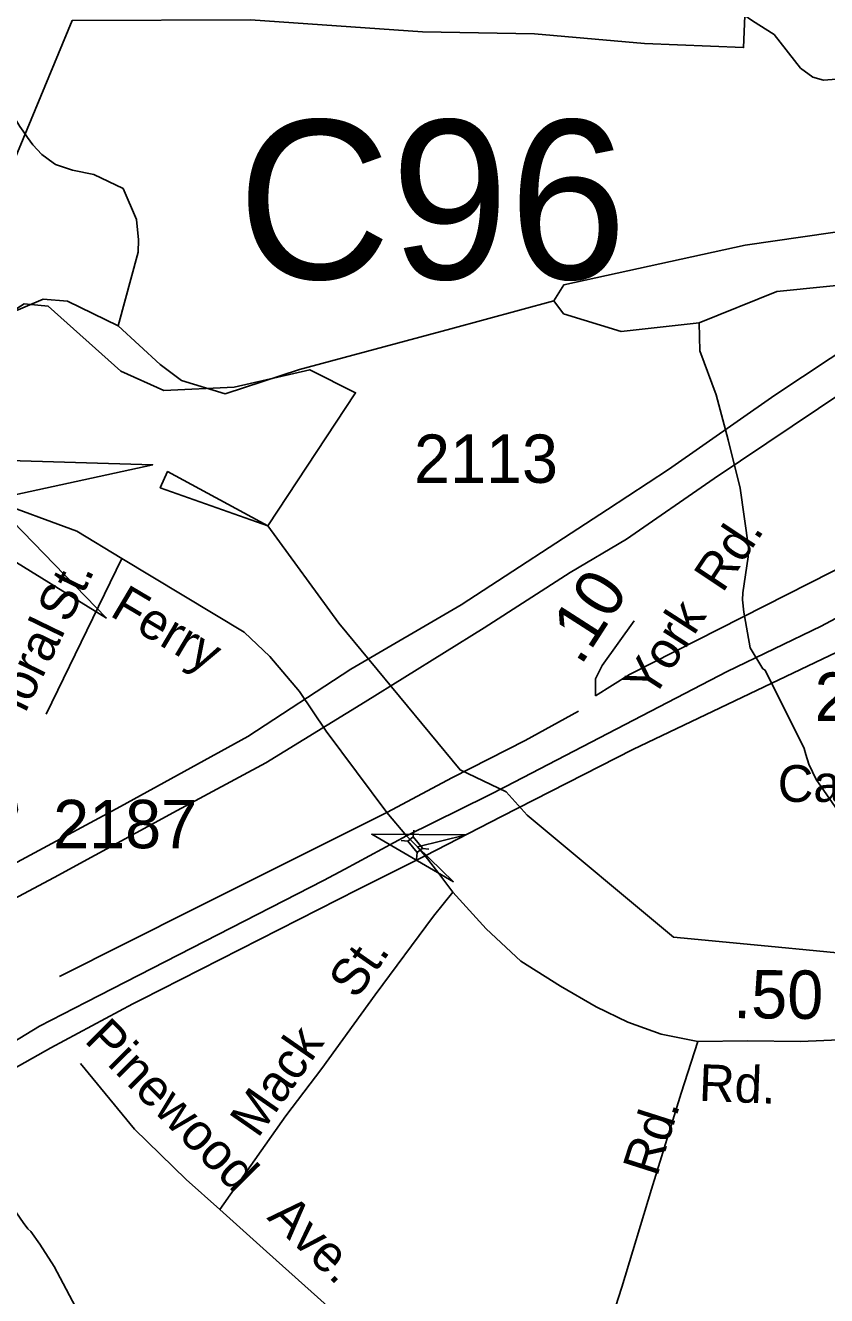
# Model space of a CAD drawing. Extents: x 1473865 to 1648260, y 639067 to 773536.
# Drawn here: x 1568993 to 1571062, y 698529 to 701811 of the extents above; entities that cross this region are included whole.
import ezdxf

# ---------------------------------------------------------------- set-up
doc = ezdxf.new("R2010")
doc.units = 0
for name, color, linetype in [('Exist Boundary Political City Limit New', 7, 'Continuous'), ('Exist Hydrographic Creek Single Shore', 7, 'Continuous'), ('Exist Hydrographic Lake Shore', 7, 'Continuous'), ('Exist Hydrographic Misc Water Feature', 7, 'Continuous'), ('Exist Road Non-System Type 51', 7, 'Continuous'), ('Exist Road Non-System Type 51 Label', 7, 'Continuous'), ('Exist Road Primary Interstate Divided Center Attributed', 7, 'Continuous'), ('Exist Road Primary Interstate Service Attributed', 7, 'Continuous'), ('Exist Road Secondary Mileage Hundredths English Label', 7, 'Continuous'), ('Exist Road Secondary Structure Culvert Attributed CELL', 7, 'Continuous'), ('Exist Road Secondary Structure Culvert Number Label', 7, 'Continuous'), ('Exist Road Secondary Structure Standard Bridge Attributed CELL', 7, 'Continuous'), ('Exist Road Secondary Structure Standard Bridge CELL', 7, 'Continuous'), ('Exist Road Secondary Type 51 Attributed', 7, 'Continuous'), ('Exist Road Secondary Type 51 Label', 7, 'Continuous'), ('Exist Road Secondary Type 51 Number Label', 7, 'Continuous'), ('Exist Utilities Electrical Transmission Line', 7, 'Continuous'), ('Map Preparation Boundary City Limit Buffer Line', 7, 'Continuous')]:
    doc.layers.add(name, color=color, linetype=linetype)

msp = doc.modelspace()

# ---------------------------------------------------------------- linework, layer by layer
at = {"layer": 'Exist Boundary Political City Limit New'}
for points in [[(1569619, 700517.9), (1569845.4, 700862.1), (1569727.1, 700921.5), (1569531.8, 700876.3), (1569350.6, 700867.8), (1569238.8, 700917.9), (1569051.1, 701085.6), (1568989.2, 701091.5), (1568958.6, 701072.2), (1568926.9, 700798.3), (1568703.2, 700835.6), (1569113.1, 701823.8), (1569573.9, 701825.9), (1570018.5, 701794.5), (1570307.5, 701789.5), (1570591.6, 701764.6), (1570847.6, 701754.1), (1570854.9, 701919.1), (1570876.4, 702371.2), (1570907.6, 702609.8)], [(1569619, 700517.9), (1569359.9, 700658.5), (1569341.2, 700616.6), (1569619, 700517.9)], [(1571160.8, 699408.1), (1570911.5, 699431.6), (1570667, 699454.9), (1570288.9, 699770.6), (1570234.5, 699830.6), (1570115.6, 699887.8), (1569802.4, 700266.9), (1569619, 700517.9)]]:
    msp.add_lwpolyline(points, dxfattribs=at)
at = {"layer": 'Exist Hydrographic Creek Single Shore'}
msp.add_lwpolyline([(1567157.9, 698456.5), (1567861.9, 698737.7), (1568185.7, 698861.5), (1568407.1, 699048.5), (1568697.8, 699360.2), (1568809.9, 699505.7), (1568936.9, 699677), (1568971.9, 699784.7), (1568946.5, 699932.1), (1568883.4, 700105.7), (1568901.8, 700295.1), (1568905.2, 700585), (1568951.7, 701067.1), (1569038.5, 701103.9), (1569101.5, 701098.6), (1569231.9, 701034.9), (1569340.7, 700935.5), (1569395.9, 700893.5), (1569508.9, 700859.3), (1569700.8, 700922.4), (1570092, 701027.6), (1570358, 701099.2)], dxfattribs=at)
at = {"layer": 'Exist Hydrographic Lake Shore'}
for points in [[(1570358, 701099.2), (1570383.9, 701141.3), (1570851.9, 701243.5), (1571370, 701318.4), (1571562.9, 701406.4), (1571808, 701644.3), (1571857.9, 701643.3)], [(1570358, 701099.2), (1570383, 701065.9), (1570531.9, 701020.2), (1570732.9, 701042.4), (1570933.9, 701123.7), (1571309.9, 701162), (1571805, 701378.5), (1571857.9, 701643.3)]]:
    msp.add_lwpolyline(points, dxfattribs=at)
at = {"layer": 'Exist Hydrographic Misc Water Feature'}
for points in [[(1569231.9, 701034.9), (1569283.8, 701225.1), (1569284.4, 701257.1), (1569279.8, 701309.7), (1569245.2, 701390), (1569169.1, 701426), (1569114.3, 701437), (1569070.5, 701451.8), (1569064.6, 701456), (1569035.2, 701477.9), (1569011.6, 701503.1), (1568998.1, 701521.4), (1568986.5, 701538), (1568978.7, 701549.7), (1568944.7, 701606.2), (1568940.1, 701618.6)], [(1570732.9, 701042.4), (1570734.9, 700970.1), (1570776.6, 700856.8), (1570808, 700740.5), (1570839.4, 700615.1), (1570860.1, 700462.9), (1570859.6, 700438.3), (1570845.5, 700345), (1570845.1, 700327), (1570848.5, 700294.9), (1570864.5, 700202.7), (1570897.2, 700148.7), (1570903.2, 700145.3), (1571004.7, 699943), (1571008.5, 699927.3), (1571016, 699902.6), (1571035.1, 699862.8), (1571104.4, 699763.7)], [(1568697.8, 699360.2), (1568730.3, 699325.1), (1568761.4, 699283.4), (1568772.8, 699259.4), (1568784.3, 699227.1), (1568787.7, 699203.3), (1568787.4, 699186.9), (1568799.4, 699102.9), (1568817.8, 699038.5), (1568859.7, 698933.5), (1568934.8, 698799.9), (1568954.3, 698767.5), (1568969.5, 698742.6), (1568987.1, 698717.6), (1568998.7, 698701.7), (1569006.8, 698694.2), (1569030, 698661.7), (1569066.6, 698604.3), (1569137.8, 698470.8)]]:
    msp.add_lwpolyline(points, dxfattribs=at)
at = {"layer": 'Exist Road Non-System Type 51'}
msp.add_line((1569046.5, 700031.4), (1569242.1, 700433.7), dxfattribs=at)
for points in [[(1571399.3, 701390.8), (1571350.8, 701575.8), (1571313.8, 701624.6), (1571268.1, 701649.3), (1571212.4, 701666.5), (1571132.6, 701676.1), (1571054.4, 701669.5), (1571026.6, 701678), (1570995, 701700.7), (1570926.5, 701787.9), (1570871.2, 701823.1), (1570820.5, 701857.4)], [(1570096.9, 699571.8), (1570047, 699509.8), (1569896.2, 699305.9), (1569758.3, 699115.4), (1569665.8, 698993.1), (1569494.5, 698751.6)], [(1570729.9, 699185.8), (1570686.9, 699051.9), (1570609.8, 698804.3), (1570533.2, 698550.9), (1570421.7, 698202.7), (1570368.6, 698043.3)], [(1569134.9, 699128.3), (1569274.9, 698959.3), (1569407.6, 698828.9), (1569494.5, 698751.6)], [(1569494.5, 698751.6), (1569615.1, 698642.9), (1569829.8, 698451.2)]]:
    msp.add_lwpolyline(points, dxfattribs=at)
at = {"layer": 'Exist Road Primary Interstate Divided Center Attributed'}
for points in [[(1574355.1, 701950.7), (1573824.1, 701686.5), (1573509, 701524.6), (1572913, 701217.9), (1572640, 701087.4), (1572090.4, 700811.9), (1571672.7, 700592.5), (1571047.9, 700259.3), (1570805.6, 700141.7), (1570233.7, 699844.6), (1570187.9, 699821.6), (1569977.3, 699716.8)], [(1570024.9, 699665.7), (1570222.5, 699767.3), (1570561.6, 699940.4), (1571126.6, 700209.8), (1571678, 700482.4), (1572199.7, 700735.9), (1572370.2, 700831.8), (1572764, 701064.6), (1573051.1, 701219.3), (1574178.4, 701791.8), (1574394.4, 701897.7)], [(1569977.3, 699716.8), (1569818.1, 699630.9), (1569762.8, 699601.6), (1569149.4, 699287.1), (1569029.4, 699225.6), (1568624.5, 698979.2), (1568434.2, 698860.8), (1568097.8, 698635.1), (1567931.2, 698508.2), (1567757, 698380), (1567512.5, 698200)], [(1567387.8, 698023), (1567528.1, 698137.8), (1567739.1, 698289.8), (1567972.5, 698463.4), (1568238.1, 698656.5), (1568449, 698800.5), (1568647.6, 698924.8), (1568862.2, 699058.7), (1569058.3, 699169), (1569270.5, 699282.6), (1569292.7, 699294.5), (1569851.6, 699578.4), (1570024.9, 699665.7)]]:
    msp.add_lwpolyline(points, dxfattribs=at)
at = {"layer": 'Exist Road Primary Interstate Service Attributed'}
for points in [[(1570465.1, 700079.2), (1570553.4, 700133.8), (1571133.3, 700428.6), (1571361, 700538.3), (1571540.7, 700605.9), (1571987.1, 700831.4), (1572177.1, 700933.8), (1572332.7, 701010.9), (1572453.1, 701058.3), (1572815.3, 701213.4)], [(1569926.3, 699777.2), (1570095.9, 699867.4), (1570283.9, 699963.8), (1570421.3, 700039.1)], [(1569926.3, 699777.2), (1569427.3, 699527.9), (1569080.9, 699353.5)]]:
    msp.add_lwpolyline(points, dxfattribs=at)
at = {"layer": 'Exist Road Secondary Structure Culvert Attributed CELL'}
msp.add_lwpolyline([(1569202.5, 700279.3), (1568522.2, 700700.3), (1569321.8, 700675.9), (1568905.2, 700585)], close=True, dxfattribs=at)
at = {"layer": 'Exist Road Secondary Structure Standard Bridge Attributed CELL'}
msp.add_lwpolyline([(1570098.1, 699598.1), (1569887.5, 699721.1), (1570131.4, 699719.9), (1570005.2, 699689)], close=True, dxfattribs=at)
at = {"layer": 'Exist Road Secondary Structure Standard Bridge CELL'}
for p, q in [((1569996.1, 699731.3), (1569994.3, 699714.1)), ((1569963.4, 699704.8), (1569980.6, 699703)), ((1570018, 699684.7), (1570035.2, 699682.9)), ((1570004.6, 699673.9), (1570002.8, 699656.7))]:
    msp.add_line(p, q, dxfattribs=at)
msp.add_lwpolyline([(1569994.3, 699714.1), (1570018.1, 699684.8), (1570004.4, 699673.7), (1569980.6, 699703)], close=True, dxfattribs=at)
at = {"layer": 'Exist Road Secondary Type 51 Attributed'}
for points in [[(1569926.3, 699777.2), (1569769.9, 699987.7), (1569700.3, 700089.9), (1569623.7, 700180.4), (1569557.6, 700243.1), (1569242.1, 700433.7), (1569125.5, 700504.1), (1568905.2, 700585), (1568719.8, 700637.7), (1568634.5, 700671.5), (1568533.1, 700717.3), (1568450.1, 700767), (1568311.8, 700861.7), (1568062.7, 701024.4), (1568013.3, 701055.4), (1567902.7, 701123.7), (1567782.1, 701210), (1567673.4, 701276), (1567571.2, 701373.9), (1567392, 701527.4), (1567175.3, 701707.7), (1567045.2, 701814.2)], [(1570465.1, 700079.2), (1570465.1, 700122.7), (1570482.8, 700157.4), (1570565.4, 700272.8)], [(1569977.3, 699716.8), (1569926.3, 699777.2)], [(1570024.9, 699665.7), (1570005.2, 699689), (1569977.3, 699716.8)], [(1572483.6, 699313.9), (1572294.3, 699298.7), (1571765.4, 699237.9), (1571629.3, 699225.5), (1571491, 699204.8), (1571115.5, 699190.6), (1570994.6, 699185.9), (1570858, 699187.2), (1570729.9, 699185.8), (1570634.8, 699204.3), (1570549, 699235.7), (1570466.6, 699275.1), (1570375, 699328.5), (1570272.4, 699393.5), (1570183.2, 699476.3), (1570096.9, 699571.8), (1570060.8, 699619.3), (1570024.9, 699665.7)]]:
    msp.add_lwpolyline(points, dxfattribs=at)
at = {"layer": 'Exist Utilities Electrical Transmission Line'}
for points in [[(1566876.9, 698965.9), (1567034.4, 698787.5), (1567140.5, 698661.9), (1567337.8, 698740.9), (1567535, 698816), (1567684, 698871.8), (1567922, 699002.3), (1568226.6, 699161.8), (1568520.8, 699317.5), (1568777, 699455.6), (1569067.4, 699609.4), (1569384.3, 699782.7), (1569614, 699905.3), (1569870.6, 700063.4), (1570177.6, 700254.9), (1570399.8, 700397.7), (1570545, 700483.6), (1570771.5, 700640.1), (1571109, 700867.2), (1571476.7, 701111.7), (1571840.6, 701364.4), (1572194.2, 701605.2), (1572349.9, 701704.9), (1572685.6, 701949.9)], [(1566923.5, 699011.2), (1566978.6, 698946.5), (1567173.7, 698737.4), (1567443.5, 698853.4), (1567641, 698938.5), (1567772, 699004.5), (1567951.4, 699103.9), (1568167.2, 699214.8), (1568443.6, 699366.7), (1568689.5, 699497), (1568937.8, 699631.2), (1569238.2, 699792.8), (1569567, 699974.1), (1569833.7, 700148), (1570118.3, 700313.9), (1570496.1, 700560.2), (1570653.7, 700663.9), (1570928.7, 700855.8), (1571286.2, 701092.5), (1571609.5, 701305.9), (1571779.2, 701417.3), (1572066.2, 701607), (1572290.7, 701761.7), (1572533.2, 701930.1)]]:
    msp.add_lwpolyline(points, dxfattribs=at)
at = {"layer": 'Map Preparation Boundary City Limit Buffer Line'}
for points in [[(1569619, 700517.9), (1569845.4, 700862.1), (1569727.1, 700921.5), (1569531.8, 700876.3), (1569350.6, 700867.8), (1569238.8, 700917.9), (1569051.1, 701085.6), (1568989.2, 701091.5), (1568958.6, 701072.2), (1568926.9, 700798.3), (1568703.2, 700835.6), (1569113.1, 701823.8), (1569573.9, 701825.9), (1570018.5, 701794.5), (1570307.5, 701789.5), (1570591.6, 701764.6), (1570847.6, 701754.1), (1570854.9, 701919.1), (1570876.4, 702371.2), (1570907.6, 702609.8)], [(1569619, 700517.9), (1569359.9, 700658.5), (1569341.2, 700616.6), (1569619, 700517.9)], [(1571160.8, 699408.1), (1570911.5, 699431.6), (1570667, 699454.9), (1570288.9, 699770.6), (1570234.5, 699830.6), (1570115.6, 699887.8), (1569802.4, 700266.9), (1569619, 700517.9)]]:
    msp.add_lwpolyline(points, dxfattribs=at)

# ---------------------------------------------------------------- texts
at = {"layer": 'Exist Road Non-System Type 51 Label'}
for s, rotation, p in [('St.', 64.065, (1569104.7, 700263.5)), ('Floral', 64.065, (1568958.5, 699963)), ('St.', 54.9894, (1569847.8, 699292)), ('Pinewood', 314.7175, (1569142.1, 699186.6)), ('Mack', 55.1701, (1569593.1, 698933.3)), ('Rd.', 72.2785, (1570624.3, 698833.6)), ('Ave.', 316.3226, (1569614.6, 698728.6))]:
    msp.add_text(s, height=95, rotation=rotation, dxfattribs=at).set_placement(p)
at = {"layer": 'Exist Road Secondary Mileage Hundredths English Label'}
for s, rotation, p in [('.10', 57.2923, (1570427.2, 700154.3)), ('.50', 359.387, (1570820.6, 699246.1))]:
    msp.add_text(s, height=125, rotation=rotation, dxfattribs=at).set_placement(p)
at = {"layer": 'Exist Road Secondary Structure Culvert Number Label'}
msp.add_text('C96', height=410.1, dxfattribs=at).set_placement((1569540.5, 701156.3))
at = {"layer": 'Exist Road Secondary Type 51 Label'}
for s, rotation, p in [('Rd.', 56.3865, (1570793.4, 700342.4)), ('Ferry', 329.3332, (1569207.7, 700287.4)), ('York', 57.2932, (1570612.6, 700066.2)), ('Rd.', 357.7624, (1570731.4, 699032.3))]:
    msp.add_text(s, height=95, rotation=rotation, dxfattribs=at).set_placement(p)
msp.add_text('Callaway', height=95, dxfattribs=at).set_placement((1570936.2, 699804.7))
at = {"layer": 'Exist Road Secondary Type 51 Number Label'}
for s, p in [('2113', (1569996.5, 700629.2)), ('2240', (1571031.2, 700014.2)), ('2187', (1569064.4, 699685))]:
    msp.add_text(s, height=125, dxfattribs=at).set_placement(p)

doc.saveas('drawing.dxf')
